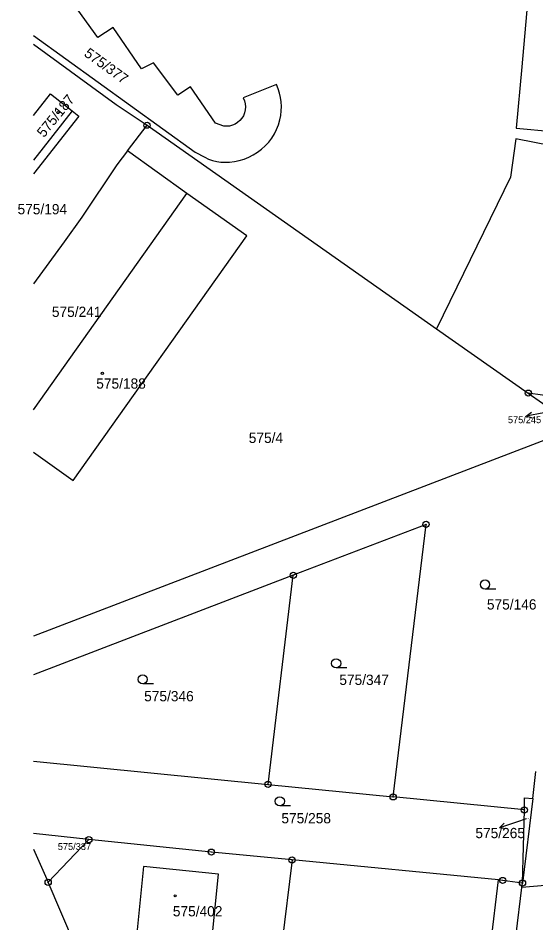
# Model space of a CAD drawing. Extents: x -737240 to -735272, y -1119606 to -1117878.
# Drawn here: x -737235.9 to -737150, y -1119014.9 to -1118864.9 of the extents above; entities that cross this region are included whole.
import ezdxf

# ---------------------------------------------------------------- set-up
doc = ezdxf.new("R2010")
doc.units = 0
for name, color, linetype in [('Level 1', 7, 'Continuous'), ('Level 16', 7, 'Continuous'), ('Level 18', 7, 'Continuous'), ('Level 19', 7, 'Continuous'), ('Level 25', 7, 'Continuous'), ('Level 4', 7, 'Continuous')]:
    doc.layers.add(name, color=color, linetype=linetype)

msp = doc.modelspace()

# ---------------------------------------------------------------- linework, layer by layer
at = {"layer": 'Level 1'}
for p, q in [((-737217.71, -1118886.93), (-737214.49, -1118882.69)), ((-737214.49, -1118882.69), (-737166.54, -1118916.41)), ((-737207.91, -1118893.98), (-737217.71, -1118886.93)), ((-737233.313, -1118929.855), (-737207.91, -1118893.98)), ((-737166.54, -1118916.41), (-737151.31, -1118927.08)), ((-737151.31, -1118927.08), (-737143.15, -1118932.8)), ((-737142.7, -1118928.29), (-737151.31, -1118927.08)), ((-737143.15, -1118932.8), (-737233.313, -1118967.343)), ((-737190.26, -1118957.27), (-737233.313, -1118973.769)), ((-737194.44, -1118991.92), (-737190.26, -1118957.27)), ((-737150.57, -1118994.25), (-737150.03, -1118989.76)), ((-737194.44, -1118991.92), (-737173.69, -1118993.98)), ((-737151.95, -1118996.14), (-737173.69, -1118993.98)), ((-737150.57, -1118994.25), (-737152.26, -1119008.27)), ((-737152.26, -1119008.27), (-737151.95, -1118996.14)), ((-737224.14, -1119001.06), (-737233.313, -1119000.043)), ((-737230.88, -1119008.13), (-737224.14, -1119001.06)), ((-737233.313, -1119002.622), (-737230.88, -1119008.13)), ((-737190.45, -1119004.43), (-737193.93, -1119033.29)), ((-737156.23, -1119007.75), (-737190.45, -1119004.43)), ((-737221.18, -1119030.6), (-737230.88, -1119008.13)), ((-737159.72, -1119036.66), (-737156.23, -1119007.75)), ((-737131.37, -1119007.17), (-737152.35, -1119009)), ((-737152.35, -1119009), (-737152.26, -1119008.27)), ((-737153.29, -1119016.75), (-737152.35, -1119009))]:
    msp.add_line(p, q, dxfattribs=at)
for points in [[(-737233.313, -1118867.853), (-737206.52, -1118887.15), (-737204.93, -1118888.01), (-737204.292, -1118888.303), (-737203.629, -1118888.534), (-737202.947, -1118888.701), (-737202.252, -1118888.801), (-737201.551, -1118888.834), (-737200.85, -1118888.8), (-737200.02, -1118888.711), (-737199.202, -1118888.548), (-737198.402, -1118888.311), (-737197.626, -1118888.004), (-737196.882, -1118887.627), (-737196.175, -1118887.185), (-737195.51, -1118886.68), (-737194.892, -1118886.121), (-737194.33, -1118885.507), (-737193.826, -1118884.843), (-737193.387, -1118884.135), (-737193.016, -1118883.389), (-737192.716, -1118882.612), (-737192.49, -1118881.81), (-737192.335, -1118881.077), (-737192.243, -1118880.334), (-737192.215, -1118879.586), (-737192.252, -1118878.838), (-737192.353, -1118878.096), (-737192.517, -1118877.366), (-737192.743, -1118876.652), (-737193.03, -1118875.96), (-737198.56, -1118878.16), (-737198.362, -1118878.633), (-737198.239, -1118879.131), (-737198.194, -1118879.641), (-737198.229, -1118880.153), (-737198.342, -1118880.653), (-737198.53, -1118881.13), (-737198.785, -1118881.549), (-737199.101, -1118881.924), (-737199.471, -1118882.247), (-737199.887, -1118882.508), (-737200.337, -1118882.703), (-737200.812, -1118882.827), (-737201.3, -1118882.876), (-737201.79, -1118882.85), (-737203.15, -1118882.33), (-737207.3, -1118876.32), (-737209.37, -1118877.69), (-737213.4, -1118872.38), (-737215.39, -1118873.34), (-737220.13, -1118866.48), (-737222.63, -1118868.15), (-737229.28, -1118858.96)], [(-737151.24, -1118860.43), (-737152.39, -1118873.04), (-737153.32, -1118883.16), (-737141.26, -1118884.26), (-737140.36, -1118874.39)], [(-737233.313, -1118869.282), (-737219.59, -1118879.24), (-737214.49, -1118882.69)], [(-737233.313, -1118881.084), (-737230.51, -1118877.5), (-737226.91, -1118880.31)], [(-737226.91, -1118880.31), (-737225.81, -1118881.18), (-737233.313, -1118890.764)], [(-737138.75, -1118887.81), (-737153.35, -1118884.97), (-737154.26, -1118891.31), (-737166.54, -1118916.41)], [(-737217.71, -1118886.93), (-737219.48, -1118889.25), (-737225.28, -1118897.93), (-737228.25, -1118902.02), (-737233.313, -1118908.947)], [(-737233.313, -1118936.89), (-737226.75, -1118941.54), (-737197.95, -1118901.04), (-737207.91, -1118893.98)], [(-737173.69, -1118993.98), (-737168.24, -1118948.83), (-737190.26, -1118957.27)], [(-737233.313, -1118988.067), (-737194.44, -1118991.92)], [(-737151.95, -1118996.14), (-737151.9, -1118994.12), (-737150.57, -1118994.25)], [(-737190.45, -1119004.43), (-737203.82, -1119003.13), (-737224.14, -1119001.06)], [(-737215.08, -1119005.53), (-737216.41, -1119018.76), (-737203.99, -1119020.01), (-737202.65, -1119006.78), (-737215.08, -1119005.53)], [(-737152.26, -1119008.27), (-737155.55, -1119007.82), (-737156.23, -1119007.75)]]:
    msp.add_lwpolyline(points, dxfattribs=at)
at = {"layer": 'Level 16'}
for points in [[(-737145.4, -1118929.72), (-737148.73, -1118930.36), (-737151.677, -1118930.923)], [(-737150.601, -1118931.226), (-737151.677, -1118930.923), (-737150.788, -1118930.244)], [(-737151.64, -1118997.62), (-737153.25, -1118998.16), (-737156.093, -1118999.118)], [(-737154.986, -1118999.273), (-737156.093, -1118999.118), (-737155.305, -1118998.325)]]:
    msp.add_lwpolyline(points, dxfattribs=at)
at = {"layer": 'Level 25'}
for p, q in [((-737156.688, -1118959.55), (-737158.47, -1118959.55)), ((-737181.368, -1118972.62), (-737183.15, -1118972.62)), ((-737213.428, -1118975.27), (-737215.21, -1118975.27)), ((-737190.708, -1118995.47), (-737192.49, -1118995.47))]:
    msp.add_line(p, q, dxfattribs=at)
for centre, major_axis, ratio in [((-737229.24, -1118880.6), (0.18, 0), 0.9848078), ((-737214.49, -1118882.69), (0.516, 0), 0.9848078), ((-737214.49, -1118882.69), (0.0375, 0), 0.9848078), ((-737221.9, -1118923.81), (0.18, 0), 0.9848078), ((-737151.31, -1118927.08), (0.516, 0), 0.9848078), ((-737151.31, -1118927.08), (0.0375, 0), 0.9848078), ((-737168.24, -1118948.83), (0.516, 0), 0.9848078), ((-737168.24, -1118948.83), (0.0375, 0), 0.9848078), ((-737190.26, -1118957.27), (0.516, 0), 0.9848078), ((-737190.26, -1118957.27), (0.0375, 0), 0.9848078), ((-737158.47, -1118958.794), (0.764, 0), 0.9894236), ((-737183.15, -1118971.864), (0.764, 0), 0.9894236), ((-737215.21, -1118974.514), (0.764, 0), 0.9894236), ((-737194.44, -1118991.92), (0.516, 0), 0.9848078), ((-737194.44, -1118991.92), (0.0375, 0), 0.9848078), ((-737173.69, -1118993.98), (0.516, 0), 0.9848078), ((-737192.49, -1118994.714), (0.764, 0), 0.9894236), ((-737173.69, -1118993.98), (0.0375, 0), 0.9848078), ((-737151.95, -1118996.14), (0.516, 0), 0.9848078), ((-737151.95, -1118996.14), (0.0375, 0), 0.9848078), ((-737224.14, -1119001.06), (0.516, 0), 0.9848078), ((-737224.14, -1119001.06), (0.0375, 0), 0.9848078), ((-737203.82, -1119003.13), (0.516, 0), 0.9848078), ((-737203.82, -1119003.13), (0.0375, 0), 0.9848078), ((-737190.45, -1119004.43), (0.516, 0), 0.9848078), ((-737190.45, -1119004.43), (0.0375, 0), 0.9848078), ((-737230.88, -1119008.13), (0.516, 0), 0.9848078), ((-737230.88, -1119008.13), (0.0375, 0), 0.9848078), ((-737155.55, -1119007.82), (0.516, 0), 0.9848078), ((-737155.55, -1119007.82), (0.0375, 0), 0.9848078), ((-737152.26, -1119008.27), (0.516, 0), 0.9848078), ((-737152.26, -1119008.27), (0.0375, 0), 0.9848078), ((-737209.83, -1119010.38), (0.18, 0), 0.9848078)]:
    msp.add_ellipse(centre, major_axis=major_axis, ratio=ratio, dxfattribs=at)
at = {"layer": 'Level 4'}
msp.add_line((-737226.91, -1118880.31), (-737233.313, -1118888.468), dxfattribs=at)

# ---------------------------------------------------------------- texts
at = {"layer": 'Level 16'}
for s, height, p in [('575/245', 1.14, (-737154.675, -1118932.06)), ('575/265', 1.7, (-737160.065, -1119000.82))]:
    msp.add_text(s, height=height, dxfattribs=at).set_placement(p)
at = {"layer": 'Level 18'}
msp.add_text('575/377', height=1.7, rotation=324, dxfattribs=at).set_placement((-737225.06, -1118871.12))
for s, height, p in [('575/194', 1.7, (-737235.955, -1118897.45)), ('575/241', 1.7, (-737230.265, -1118914.46)), ('575/4', 1.7, (-737197.63, -1118935.34)), ('575/146', 1.7, (-737158.16, -1118962.94)), ('575/347', 1.7, (-737182.62, -1118975.43)), ('575/346', 1.7, (-737214.97, -1118978.14)), ('575/258', 1.7, (-737192.22, -1118998.36)), ('575/265', 0.1, (-737151.64, -1118997.62)), ('575/337', 1.14, (-737229.28, -1119002.78))]:
    msp.add_text(s, height=height, dxfattribs=at).set_placement(p)
at = {"layer": 'Level 19'}
msp.add_text('575/187', height=1.7, rotation=50.62671, dxfattribs=at).set_placement((-737231.59, -1118884.85))
for s, p in [('575/188', (-737222.91, -1118926.34)), ('575/402', (-737210.21, -1119013.78))]:
    msp.add_text(s, height=1.7, dxfattribs=at).set_placement(p)

doc.saveas('drawing.dxf')
